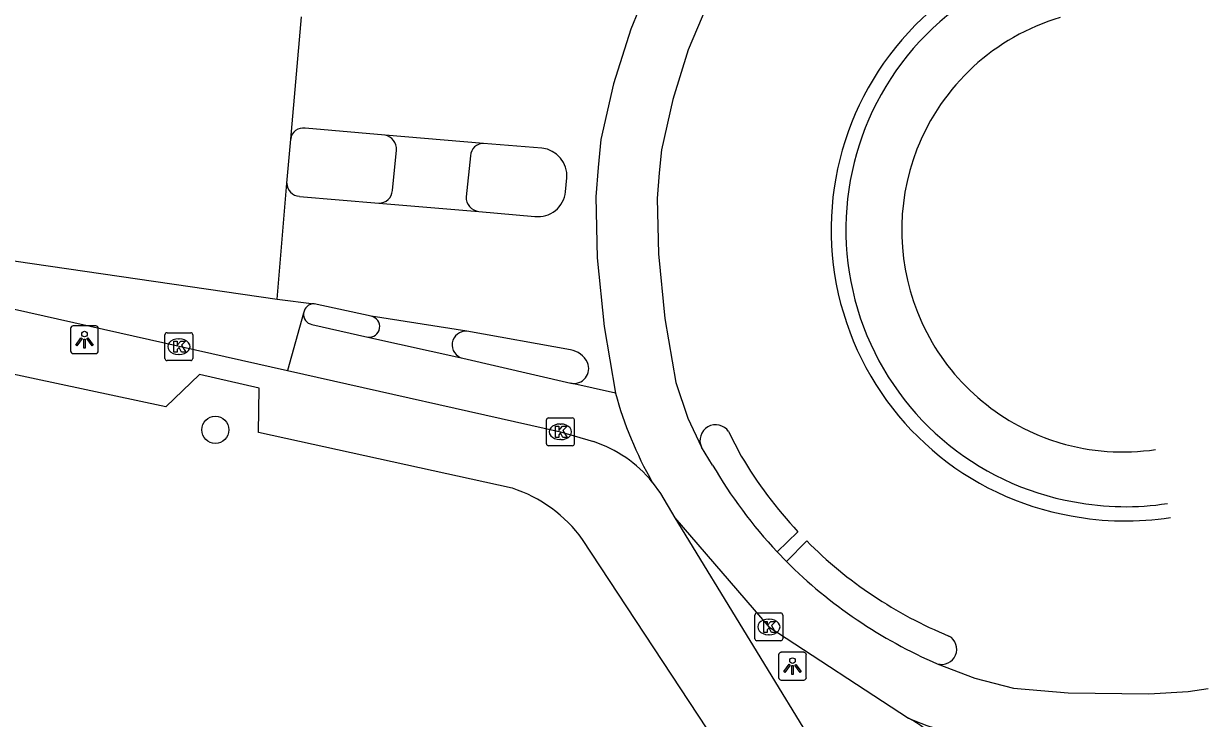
# Model space of a CAD drawing. Extents: x 163686 to 164493, y 382719 to 383870.
# Drawn here: x 164233.79 to 164276.37, y 383343.03 to 383367.98 of the extents above; entities that cross this region are included whole.
import ezdxf

# ---------------------------------------------------------------- set-up
doc = ezdxf.new("R2010")
doc.units = 0
for name, color, linetype in [('IMGEO_Boom', 7, 'Continuous'), ('IMGEO_Fietspad_open', 7, 'Continuous'), ('IMGEO_Kolk', 7, 'Continuous'), ('IMGEO_Lichtpunt', 7, 'Continuous'), ('IMGEO_Rijbaan_lokaal_gesloten', 7, 'Continuous'), ('IMGEO_Rijbaan_lokaal_open', 7, 'Continuous'), ('IMGEO_Verkeerseiland_open', 7, 'Continuous'), ('IMGEO_Voetpad_open', 7, 'Continuous')]:
    doc.layers.add(name, color=color, linetype=linetype)

msp = doc.modelspace()

# ---------------------------------------------------------------- linework, layer by layer
at = {"layer": 'IMGEO_Boom'}
msp.add_circle((164240.68, 383353.39), 0.489, dxfattribs=at)
at = {"layer": 'IMGEO_Fietspad_open'}
for points in [[(164244.152, 383357.174), (164246.161, 383356.716)], [(164246.161, 383356.716), (164249.574, 383355.964)], [(164249.574, 383355.964), (164253.46, 383355.062)], [(164243.278, 383355.52), (164253.082, 383353.319), (164254.269, 383352.967)]]:
    msp.add_lwpolyline(points, dxfattribs=at)
for centre, radius, start, end in [((164244.23, 383357.544), 0.379, 173.8372, 258.0516), ((164252.835, 383348.605), 4.591, 39.3573, 71.8005), ((164263.767, 383339.513), 3.966, 24.538, 62.5099)]:
    msp.add_arc(centre, radius, start, end, dxfattribs=at)
at = {"layer": 'IMGEO_Kolk'}
for p, q in [((164238.869, 383355.953), (164238.869, 383356.805)), ((164238.944, 383356.879), (164239.796, 383356.879)), ((164239.357, 383356.659), (164239.382, 383356.659)), ((164239.87, 383356.805), (164239.87, 383355.953)), ((164239.796, 383355.879), (164238.944, 383355.879)), ((164239.38, 383356.099), (164239.355, 383356.099)), ((164252.581, 383352.893), (164252.581, 383353.745)), ((164252.656, 383353.819), (164253.508, 383353.819)), ((164253.582, 383353.745), (164253.582, 383352.893)), ((164253.069, 383353.599), (164253.094, 383353.599)), ((164253.508, 383352.819), (164252.656, 383352.819)), ((164253.092, 383353.039), (164253.067, 383353.039)), ((164260.072, 383345.887), (164260.072, 383346.739)), ((164260.147, 383346.813), (164260.999, 383346.813)), ((164260.56, 383346.593), (164260.585, 383346.593)), ((164261.073, 383346.739), (164261.073, 383345.887)), ((164260.583, 383346.033), (164260.558, 383346.033)), ((164260.999, 383345.813), (164260.147, 383345.813))]:
    msp.add_line(p, q, dxfattribs=at)
for points in [[(164238.869, 383355.953), (164238.869, 383356.805)], [(164238.944, 383356.879), (164239.796, 383356.879)], [(164239.87, 383356.805), (164239.87, 383355.953)], [(164239.19, 383356.579), (164239.313, 383356.579), (164239.313, 383356.428), (164239.443, 383356.579), (164239.607, 383356.579), (164239.461, 383356.428), (164239.614, 383356.179), (164239.462, 383356.179), (164239.377, 383356.343), (164239.313, 383356.276), (164239.313, 383356.179), (164239.19, 383356.179), (164239.19, 383356.579)], [(164239.796, 383355.879), (164238.944, 383355.879)], [(164252.581, 383352.893), (164252.581, 383353.745)], [(164252.656, 383353.819), (164253.508, 383353.819)], [(164253.582, 383353.745), (164253.582, 383352.893)], [(164252.902, 383353.519), (164253.025, 383353.519), (164253.025, 383353.368), (164253.155, 383353.519), (164253.319, 383353.519), (164253.173, 383353.368), (164253.326, 383353.119), (164253.174, 383353.119), (164253.089, 383353.283), (164253.025, 383353.216), (164253.025, 383353.119), (164252.902, 383353.119), (164252.902, 383353.519)], [(164253.508, 383352.819), (164252.656, 383352.819)], [(164260.072, 383345.887), (164260.072, 383346.739)], [(164260.147, 383346.813), (164260.999, 383346.813)], [(164260.393, 383346.513), (164260.516, 383346.513), (164260.516, 383346.362), (164260.646, 383346.513), (164260.81, 383346.513), (164260.664, 383346.362), (164260.817, 383346.113), (164260.665, 383346.113), (164260.58, 383346.277), (164260.516, 383346.21), (164260.516, 383346.113), (164260.393, 383346.113), (164260.393, 383346.513)], [(164261.073, 383346.739), (164261.073, 383345.887)], [(164260.999, 383345.813), (164260.147, 383345.813)]]:
    msp.add_lwpolyline(points, dxfattribs=at)
for centre, start, end in [((164238.946, 383356.803), 91.552, 178.448), ((164238.946, 383356.803), 91.552, 178.448), ((164239.794, 383356.803), 1.552, 88.448), ((164239.794, 383356.803), 1.552, 88.448), ((164238.946, 383355.955), 181.552, 268.448), ((164238.946, 383355.955), 181.552, 268.448), ((164239.794, 383355.955), 271.552, 358.448), ((164239.794, 383355.955), 271.552, 358.448), ((164252.658, 383353.743), 91.552, 178.448), ((164252.658, 383353.743), 91.552, 178.448), ((164253.506, 383353.743), 1.552, 88.448), ((164253.506, 383353.743), 1.552, 88.448), ((164252.658, 383352.895), 181.552, 268.448), ((164252.658, 383352.895), 181.552, 268.448), ((164253.506, 383352.895), 271.552, 358.448), ((164253.506, 383352.895), 271.552, 358.448), ((164260.149, 383346.737), 91.552, 178.448), ((164260.149, 383346.737), 91.552, 178.448), ((164260.997, 383346.737), 1.552, 88.448), ((164260.997, 383346.737), 1.552, 88.448), ((164260.149, 383345.889), 181.552, 268.448), ((164260.149, 383345.889), 181.552, 268.448), ((164260.997, 383345.889), 271.552, 358.448), ((164260.997, 383345.889), 271.552, 358.448)]:
    msp.add_arc(centre, 0.0765, start, end, dxfattribs=at)
for centre, major_axis, ratio, start_param, end_param in [((164239.356, 383356.379), (-0.387, 0.002), 0.722429, 4.712389, 7.853982), ((164239.381, 383356.379), (-0.39, 0.002), 0.717154, 1.570796, 4.712389), ((164253.068, 383353.319), (-0.387, 0.002), 0.722429, 4.712389, 7.853982), ((164253.093, 383353.319), (-0.39, 0.002), 0.717154, 1.570796, 4.712389), ((164260.559, 383346.313), (-0.387, 0.002), 0.722429, 4.712389, 7.853982), ((164260.584, 383346.313), (-0.39, 0.002), 0.717154, 1.570796, 4.712389)]:
    msp.add_ellipse(centre, major_axis=major_axis, ratio=ratio, start_param=start_param, end_param=end_param, dxfattribs=at)
at = {"layer": 'IMGEO_Lichtpunt'}
for p, q in [((164236.38, 383357.126), (164235.572, 383357.126)), ((164236.38, 383357.126), (164235.572, 383357.126)), ((164235.478, 383357.031), (164235.478, 383356.224)), ((164235.478, 383357.031), (164235.478, 383356.224)), ((164236.474, 383356.224), (164236.474, 383357.031)), ((164236.474, 383356.224), (164236.474, 383357.031)), ((164235.572, 383356.13), (164236.38, 383356.13)), ((164235.572, 383356.13), (164236.38, 383356.13)), ((164260.924, 383345.305), (164260.924, 383344.498)), ((164260.924, 383345.305), (164260.924, 383344.498)), ((164261.826, 383345.4), (164261.018, 383345.4)), ((164261.826, 383345.4), (164261.018, 383345.4)), ((164261.92, 383344.498), (164261.92, 383345.305)), ((164261.92, 383344.498), (164261.92, 383345.305)), ((164261.018, 383344.404), (164261.826, 383344.404)), ((164261.018, 383344.404), (164261.826, 383344.404))]:
    msp.add_line(p, q, dxfattribs=at)
for points in [[(164235.852, 383356.695), (164235.891, 383356.667), (164235.703, 383356.405), (164235.665, 383356.432), (164235.852, 383356.695)], [(164235.954, 383356.647), (164236.001, 383356.647), (164236.001, 383356.325), (164235.954, 383356.325), (164235.954, 383356.647)], [(164236.064, 383356.667), (164236.102, 383356.694), (164236.289, 383356.432), (164236.25, 383356.404), (164236.064, 383356.667)], [(164261.298, 383344.969), (164261.337, 383344.941), (164261.149, 383344.679), (164261.111, 383344.706), (164261.298, 383344.969)], [(164261.4, 383344.921), (164261.447, 383344.921), (164261.447, 383344.599), (164261.4, 383344.599), (164261.4, 383344.921)], [(164261.51, 383344.941), (164261.548, 383344.968), (164261.735, 383344.706), (164261.696, 383344.678), (164261.51, 383344.941)]]:
    msp.add_lwpolyline(points, dxfattribs=at)
for centre in [(164235.977, 383356.829), (164261.423, 383345.103)]:
    msp.add_circle(centre, 0.0994, dxfattribs=at)
for centre, start, end in [((164235.572, 383357.031), 90, 180), ((164235.572, 383357.031), 90, 180), ((164236.38, 383357.031), 0, 90), ((164236.38, 383357.031), 0, 90), ((164235.572, 383356.224), 180, 270), ((164235.572, 383356.224), 180, 270), ((164236.38, 383356.224), 270, 0), ((164236.38, 383356.224), 270, 360), ((164261.018, 383345.305), 90, 180), ((164261.018, 383345.305), 90, 180), ((164261.826, 383345.305), 0, 90), ((164261.826, 383345.305), 0, 90), ((164261.018, 383344.498), 180, 270), ((164261.018, 383344.498), 180, 270), ((164261.826, 383344.498), 270, 0), ((164261.826, 383344.498), 270, 360)]:
    msp.add_arc(centre, 0.0946, start, end, dxfattribs=at)
at = {"layer": 'IMGEO_Rijbaan_lokaal_gesloten'}
for points in [[(164259.633, 383370.789), (164258.713, 383369.5), (164257.679, 383367.035), (164257.121, 383365.259), (164256.713, 383363.447), (164256.63, 383362.617), (164256.561, 383361.703), (164256.602, 383359.713), (164256.834, 383357.391), (164257.232, 383355.086), (164257.658, 383353.813), (164258.15, 383352.769)], [(164256.17, 383369.132), (164255.608, 383367.782), (164254.989, 383365.813), (164254.539, 383363.822), (164254.438, 383362.809), (164254.359, 383361.763), (164254.404, 383359.569), (164254.652, 383357.103), (164255.064, 383354.712)], [(164243.39, 383363.835), (164243.778, 383368.218)], [(164246.778, 383363.968), (164243.903, 383364.222)], [(164250.313, 383363.679), (164246.778, 383363.968)], [(164252.419, 383363.511), (164250.313, 383363.679)], [(164242.9, 383358.082), (164243.253, 383362.244)], [(164253.267, 383361.936), (164253.314, 383362.438)], [(164243.7, 383361.776), (164246.555, 383361.532)], [(164246.555, 383361.532), (164250.149, 383361.229)], [(164250.149, 383361.229), (164252.165, 383361.055)], [(164242.9, 383358.082), (164244.235, 383357.92)], [(164246.277, 383357.468), (164244.235, 383357.92)], [(164249.724, 383356.93), (164246.277, 383357.468)], [(164253.441, 383356.264), (164249.724, 383356.93)], [(164255.064, 383354.712), (164253.46, 383355.062)], [(164259.129, 383353.327), (164259.584, 383352.444)], [(164258.552, 383352.127), (164258.15, 383352.769)], [(164256.385, 383351.517), (164256.683, 383351.11), (164257.192, 383350.233)], [(164257.192, 383350.233), (164260.573, 383346.313), (164265.598, 383343.031)], [(164261.615, 383349.733), (164260.875, 383349.004)], [(164261.205, 383348.661), (164261.935, 383349.401)], [(164260.875, 383349.004), (164261.205, 383348.661)], [(164266.628, 383344.989), (164267.972, 383344.476), (164269.36, 383344.116), (164271.329, 383343.949), (164274.228, 383343.911), (164275.644, 383343.996), (164276.367, 383344.102)]]:
    msp.add_lwpolyline(points, dxfattribs=at)
for centre, radius, start, end in [((164273.247, 383360.578), 10.434, 75.8136, 260.0008), ((164243.836, 383363.777), 0.45, 81.4792, 172.5816), ((164252.3, 383362.502), 1.016, 356.3938, 83.2698), ((164243.723, 383362.246), 0.47, 180.1889, 267.1816), ((164252.281, 383362.039), 0.991, 263.2624, 354.0192), ((164253.306, 383355.444), 0.831, 25.7301, 80.6198), ((164253.558, 383355.593), 0.54, 259.5228, 23.1952), ((164267.871, 383358.136), 13.257, 194.9704, 209.9558), ((164258.662, 383353.008), 0.565, 34.3459, 205.0177), ((164272.919, 383360.318), 15.486, 210.5603, 223.1186), ((164273.296, 383360.669), 17.039, 210.0849, 223.2015), ((164273.388, 383360.548), 10.43, 259.2063, 278.9415), ((164272.948, 383360.345), 15.526, 224.819, 247.6613), ((164273.524, 383361.014), 17.446, 225.0787, 246.7162), ((164266.785, 383345.509), 0.543, 253.2187, 61.1089), ((164273.589, 383362.516), 21.06, 247.7006, 257.8982)]:
    msp.add_arc(centre, radius, start, end, dxfattribs=at)
at = {"layer": 'IMGEO_Rijbaan_lokaal_open'}
for points in [[(164038.521, 383377.899), (164038.786, 383379.375), (164103.399, 383367.78), (164109.713, 383367.482), (164198.705, 383365.887), (164205.201, 383365.177), (164213.958, 383363.713), (164230.957, 383359.822), (164242.9, 383358.082)], [(164243.253, 383362.244), (164243.39, 383363.835)], [(164230.622, 383358.36), (164243.278, 383355.52)], [(164243.854, 383357.585), (164243.278, 383355.52)]]:
    msp.add_lwpolyline(points, dxfattribs=at)
msp.add_arc((164244.229, 383357.542), 0.378, 89.1608, 173.4872, dxfattribs=at)
at = {"layer": 'IMGEO_Verkeerseiland_open'}
msp.add_lwpolyline([(164270.66, 383353.046), (164271.029, 383352.927)], dxfattribs=at)
for centre, radius, start, end in [((164273.275, 383360.583), 9.933, 75.764, 260.0211), ((164273.319, 383360.562), 7.971, 106.6136, 158.6224), ((164273.318, 383360.56), 7.97, 158.6072, 250.5191), ((164273.304, 383360.589), 7.992, 253.4656, 278.3949), ((164273.383, 383360.56), 9.93, 259.3845, 278.777)]:
    msp.add_arc(centre, radius, start, end, dxfattribs=at)
at = {"layer": 'IMGEO_Voetpad_open'}
for points in [[(164247.045, 383361.982), (164247.187, 383363.438)], [(164249.855, 383363.233), (164249.691, 383361.757)], [(164251.354, 383351.295), (164242.234, 383353.293), (164242.26, 383354.892), (164240.109, 383355.383), (164238.905, 383354.214), (164231.198, 383355.862)], [(164257.192, 383350.233), (164262.587, 383341.423), (164263.858, 383339.057), (164265.144, 383336.213), (164265.443, 383335.465)], [(164259.908, 383340.077), (164258.681, 383342.165), (164253.877, 383349.455)]]:
    msp.add_lwpolyline(points, dxfattribs=at)
for centre, radius, start, end in [((164246.707, 383363.491), 0.482, 353.7216, 81.593), ((164250.316, 383363.218), 0.461, 90.3758, 178.1031), ((164246.56, 383362.018), 0.486, 269.3808, 355.746), ((164250.218, 383361.751), 0.527, 179.3986, 262.4797), ((164246.207, 383357.094), 0.381, 263.0925, 79.3693), ((164249.681, 383356.442), 0.49, 84.9751, 257.3722), ((164249.775, 383346.48), 5.068, 35.9525, 71.8417)]:
    msp.add_arc(centre, radius, start, end, dxfattribs=at)

doc.saveas('drawing.dxf')
